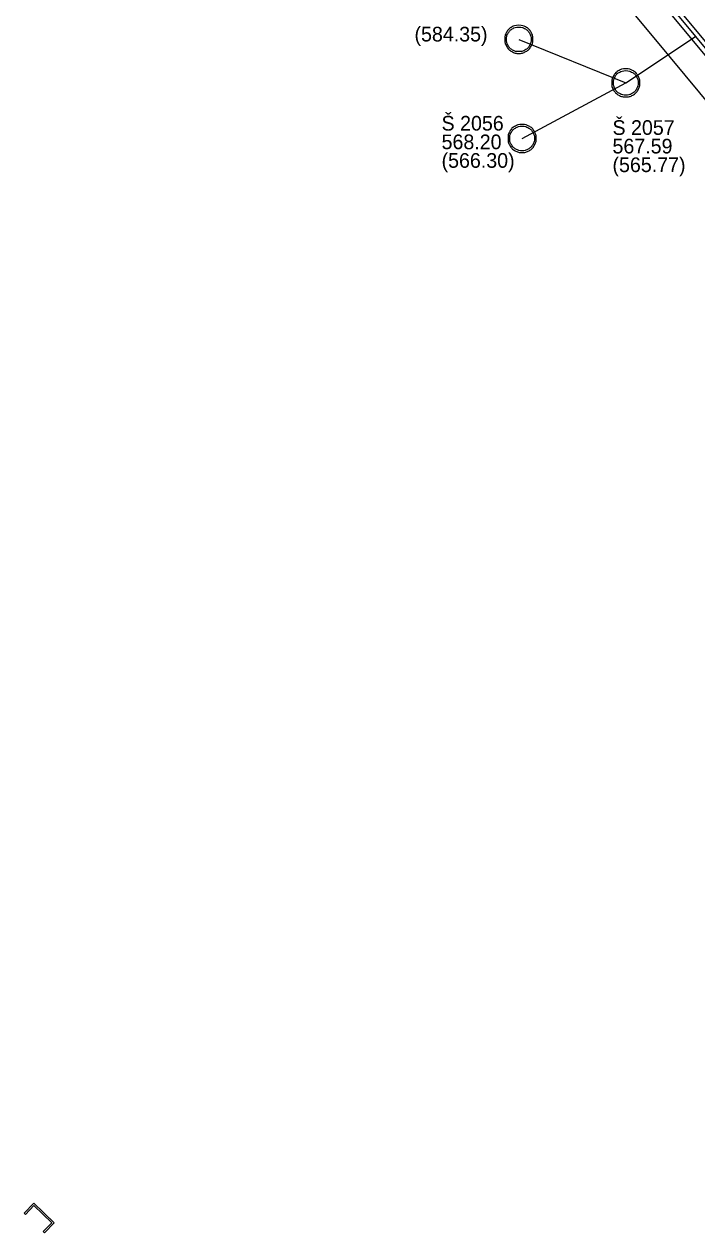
# Model space of a CAD drawing. Extents: x -643575 to -638952, y -1116425 to -1112056.
# Drawn here: x -641946.3 to -641886.7, y -1112971.5 to -1112864.4 of the extents above; entities that cross this region are included whole.
import ezdxf

# ---------------------------------------------------------------- set-up
doc = ezdxf.new("R2010")
doc.units = 0
for name, color, linetype in [('Default', 7, 'Continuous'), ('K Označení šachty', 7, 'Continuous'), ('K Přípojka', 7, 'Continuous'), ('K Stoka', 7, 'Continuous'), ('K Stoka - ochranné pásmo tisk', 7, 'Continuous'), ('K Stoka - okraje', 7, 'Continuous'), ('K Výúsť', 7, 'Continuous')]:
    doc.layers.add(name, color=color, linetype=linetype)

msp = doc.modelspace()

# ---------------------------------------------------------------- linework, layer by layer
at = {"layer": 'Default'}
for points in [[(-641902.49, -1112864.45), (-641902.17, -1112864.45), (-641901.87, -1112864.61), (-641901.57, -1112864.77), (-641901.4, -1112865.07), (-641901.23, -1112865.37), (-641901.23, -1112865.7), (-641901.23, -1112866.02), (-641901.4, -1112866.32), (-641901.56, -1112866.62), (-641901.86, -1112866.78), (-641902.16, -1112866.95), (-641902.49, -1112866.95), (-641902.81, -1112866.95), (-641903.11, -1112866.78), (-641903.4, -1112866.62), (-641903.57, -1112866.32), (-641903.73, -1112866.02), (-641903.73, -1112865.7), (-641903.73, -1112865.37), (-641903.57, -1112865.07), (-641903.4, -1112864.77), (-641903.1, -1112864.61), (-641902.8, -1112864.45), (-641902.49, -1112864.45)], [(-641902.48, -1112864.61), (-641902.76, -1112864.61), (-641903.02, -1112864.75), (-641903.28, -1112864.89), (-641903.43, -1112865.15), (-641903.58, -1112865.41), (-641903.58, -1112865.7), (-641903.58, -1112865.98), (-641903.43, -1112866.24), (-641903.29, -1112866.5), (-641903.03, -1112866.65), (-641902.77, -1112866.79), (-641902.48, -1112866.79), (-641902.2, -1112866.79), (-641901.94, -1112866.65), (-641901.68, -1112866.5), (-641901.53, -1112866.24), (-641901.39, -1112865.98), (-641901.39, -1112865.7), (-641901.39, -1112865.41), (-641901.54, -1112865.15), (-641901.69, -1112864.89), (-641901.95, -1112864.75), (-641902.21, -1112864.61), (-641902.48, -1112864.61)], [(-641893, -1112868.31), (-641892.69, -1112868.31), (-641892.39, -1112868.47), (-641892.09, -1112868.63), (-641891.92, -1112868.93), (-641891.75, -1112869.23), (-641891.75, -1112869.56), (-641891.75, -1112869.89), (-641891.91, -1112870.18), (-641892.08, -1112870.48), (-641892.38, -1112870.65), (-641892.68, -1112870.81), (-641893, -1112870.81), (-641893.32, -1112870.81), (-641893.62, -1112870.65), (-641893.92, -1112870.48), (-641894.09, -1112870.18), (-641894.25, -1112869.89), (-641894.25, -1112869.56), (-641894.25, -1112869.23), (-641894.08, -1112868.93), (-641893.91, -1112868.63), (-641893.62, -1112868.47), (-641893.32, -1112868.31), (-641893, -1112868.31)], [(-641893, -1112868.47), (-641893.28, -1112868.47), (-641893.54, -1112868.61), (-641893.8, -1112868.75), (-641893.95, -1112869.01), (-641894.09, -1112869.27), (-641894.09, -1112869.56), (-641894.09, -1112869.84), (-641893.95, -1112870.1), (-641893.8, -1112870.36), (-641893.54, -1112870.51), (-641893.28, -1112870.65), (-641893, -1112870.65), (-641892.72, -1112870.65), (-641892.46, -1112870.51), (-641892.2, -1112870.36), (-641892.05, -1112870.1), (-641891.91, -1112869.84), (-641891.91, -1112869.56), (-641891.91, -1112869.27), (-641892.05, -1112869.01), (-641892.2, -1112868.75), (-641892.46, -1112868.61), (-641892.73, -1112868.47), (-641893, -1112868.47)], [(-641902.2, -1112873.24), (-641901.88, -1112873.24), (-641901.58, -1112873.4), (-641901.28, -1112873.56), (-641901.11, -1112873.86), (-641900.94, -1112874.16), (-641900.94, -1112874.49), (-641900.94, -1112874.82), (-641901.11, -1112875.11), (-641901.27, -1112875.41), (-641901.57, -1112875.58), (-641901.87, -1112875.74), (-641902.2, -1112875.74), (-641902.52, -1112875.74), (-641902.82, -1112875.58), (-641903.11, -1112875.41), (-641903.28, -1112875.11), (-641903.44, -1112874.82), (-641903.44, -1112874.49), (-641903.44, -1112874.16), (-641903.28, -1112873.86), (-641903.11, -1112873.56), (-641902.81, -1112873.4), (-641902.51, -1112873.24), (-641902.2, -1112873.24)], [(-641902.19, -1112873.4), (-641902.47, -1112873.4), (-641902.73, -1112873.54), (-641902.99, -1112873.68), (-641903.14, -1112873.94), (-641903.29, -1112874.2), (-641903.29, -1112874.49), (-641903.29, -1112874.77), (-641903.14, -1112875.03), (-641903, -1112875.29), (-641902.74, -1112875.44), (-641902.48, -1112875.58), (-641902.19, -1112875.58), (-641901.91, -1112875.58), (-641901.65, -1112875.44), (-641901.39, -1112875.29), (-641901.24, -1112875.03), (-641901.1, -1112874.77), (-641901.1, -1112874.49), (-641901.1, -1112874.2), (-641901.25, -1112873.94), (-641901.4, -1112873.68), (-641901.66, -1112873.54), (-641901.92, -1112873.4), (-641902.19, -1112873.4)]]:
    msp.add_open_spline(points, degree=3, dxfattribs=at)
at = {"layer": 'K Přípojka'}
for points in [[(-641902.48, -1112865.7), (-641893, -1112869.56)], [(-641893, -1112869.56), (-641886.81, -1112865.46)], [(-641902.19, -1112874.49), (-641893, -1112869.56)]]:
    msp.add_lwpolyline(points, dxfattribs=at)
at = {"layer": 'K Stoka'}
msp.add_lwpolyline([(-641900.74, -1112848.69), (-641898.38, -1112851.54), (-641893.26, -1112857.69), (-641886.81, -1112865.46), (-641882.91, -1112870.15), (-641882.21, -1112871), (-641878.06, -1112876), (-641872.88, -1112882.23), (-641868.34, -1112887.69), (-641858.87, -1112899.09), (-641858.48, -1112899.57), (-641856.27, -1112902.23), (-641844.61, -1112916.26)], dxfattribs=at)
at = {"layer": 'K Stoka - ochranné pásmo tisk'}
msp.add_lwpolyline([(-641846.84, -1112918.11), (-641858.5, -1112904.08), (-641860.71, -1112901.42), (-641861.1, -1112900.95), (-641870.57, -1112889.54), (-641875.11, -1112884.08), (-641880.29, -1112877.85), (-641884.44, -1112872.85), (-641885.14, -1112872), (-641889.04, -1112867.31), (-641895.49, -1112859.54), (-641900.61, -1112853.39), (-641902.97, -1112850.54)], dxfattribs=at)
at = {"layer": 'K Stoka - okraje'}
for points in [[(-641844.92, -1112916.52), (-641856.57, -1112902.48), (-641858.78, -1112899.82), (-641859.18, -1112899.35), (-641868.65, -1112887.94), (-641873.19, -1112882.48), (-641878.36, -1112876.25), (-641882.52, -1112871.25), (-641883.22, -1112870.41), (-641887.12, -1112865.71), (-641893.57, -1112857.94), (-641898.68, -1112851.79), (-641901.05, -1112848.95)], [(-641844.3, -1112916), (-641855.96, -1112901.97), (-641858.17, -1112899.31), (-641858.56, -1112898.84), (-641868.04, -1112887.43), (-641872.57, -1112881.97), (-641877.75, -1112875.74), (-641881.9, -1112870.74), (-641882.6, -1112869.9), (-641886.5, -1112865.2), (-641892.96, -1112857.43), (-641898.07, -1112851.28), (-641900.43, -1112848.43)]]:
    msp.add_lwpolyline(points, dxfattribs=at)
at = {"layer": 'K Výúsť'}
msp.add_lwpolyline([(-641944.64, -1112971.42), (-641943.88, -1112970.63), (-641945.46, -1112969.11), (-641946.21, -1112969.9), (-641946.33, -1112969.79), (-641945.46, -1112968.89), (-641943.66, -1112970.63), (-641944.53, -1112971.53), (-641944.64, -1112971.42)], dxfattribs=at)

# ---------------------------------------------------------------- texts
at = {"layer": 'K Označení šachty'}
for s, p in [('(584.35)', (-641911.73, -1112865.89)), ('Š 2056', (-641909.33, -1112873.79)), ('Š 2057', (-641894.18, -1112874.17)), ('568.20', (-641909.33, -1112875.44)), ('567.59', (-641894.18, -1112875.82)), ('(566.30)', (-641909.33, -1112877.09)), ('(565.77)', (-641894.18, -1112877.47))]:
    msp.add_text(s, height=1.3, dxfattribs=at).set_placement(p)

doc.saveas('drawing.dxf')
